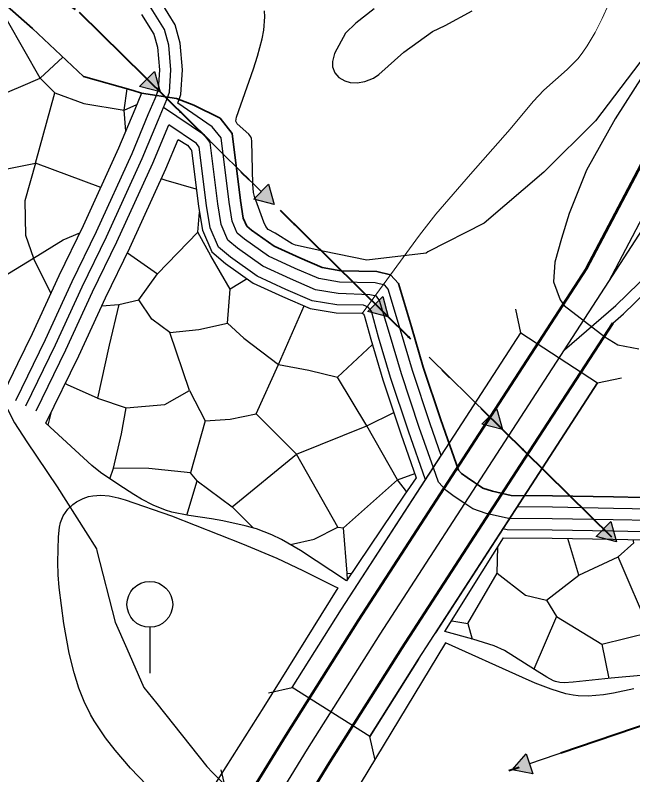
# Model space of a CAD drawing. Extents: x -64005 to -55000, y -89025 to -80000.
# Drawn here: x -57170 to -56631, y -85720 to -85056 of the extents above; entities that cross this region are included whole.
import ezdxf

# ---------------------------------------------------------------- set-up
doc = ezdxf.new("R2010")
doc.units = 0
doc.header["$LTSCALE"] = 32
for name, pattern in [('DASH_DOUBLE_DOT', [9.2, 5, -1.2, 0.3, -1.2, 0.3, -1.2]), ('DOT_DASHED', [7.7, 5, -1.2, 0.3, -1.2]), ('LONG_DASHED', [7.5, 6, -1.5])]:
    doc.linetypes.add(name, pattern=pattern)
for name, color, linetype, lineweight in [('1', 7, 'Continuous', 25), ('18', 7, 'Continuous', 25), ('19', 7, 'Continuous', 25), ('2', 7, 'Continuous', 25), ('20', 7, 'Continuous', 25), ('24', 7, 'Continuous', 25), ('32', 7, 'Continuous', 25), ('39', 7, 'LONG_DASHED', 25), ('53', 7, 'DASH_DOUBLE_DOT', 25), ('6', 7, 'Continuous', 25), ('63', 7, 'DASH_DOUBLE_DOT', 25), ('8', 7, 'Continuous', 25)]:
    doc.layers.add(name, color=color, linetype=linetype, lineweight=lineweight)

msp = doc.modelspace()

# ---------------------------------------------------------------- hatches: boundary and pattern name
at = {"layer": '18'}
for points in [[(-57048.78, -85105.65), (-57043.87, -85123.49), (-57061.77, -85118.83)], [(-56949.08, -85203.94), (-56944.16, -85221.77), (-56962.07, -85217.11)], [(-56849.38, -85302.22), (-56844.46, -85320.05), (-56862.36, -85315.39)], [(-56749.67, -85400.5), (-56744.76, -85418.33), (-56762.66, -85413.67)], [(-56649.97, -85498.78), (-56645.06, -85516.62), (-56662.96, -85511.96)], [(-56718.16, -85719.21), (-56736.3, -85715.61), (-56724.11, -85701.69)]]:
    msp.add_hatch(color=256, dxfattribs=at).paths.add_polyline_path(points)

# ---------------------------------------------------------------- linework, layer by layer
at = {"layer": '1'}
for points in [[(-56856.81, -85051.01), (-56872.74, -85063.31), (-56881.94, -85072.22), (-56891.56, -85089.84), (-56893.31, -85096.85), (-56893.25, -85101.4), (-56891.29, -85106.74), (-56887.61, -85110.79), (-56882.32, -85113.81), (-56877.74, -85115.21), (-56871.7, -85115.63), (-56864.88, -85114.45), (-56857.32, -85111.37), (-56852.81, -85108.17), (-56830.94, -85088.87), (-56805.9, -85070.73), (-56794.67, -85065.43), (-56771.08, -85052.68)], [(-56622.08, -85109.25), (-56646.16, -85147.09), (-56671.38, -85191.82), (-56686.28, -85229.66), (-56693.16, -85251.45), (-56698.89, -85272.09), (-56700.03, -85289.29), (-56694.3, -85305.22), (-56690.86, -85309.93), (-56655.33, -85337.45), (-56643.86, -85344.33), (-56625.52, -85347.77)]]:
    msp.add_lwpolyline(points, dxfattribs=at)
at = {"layer": '18'}
for p, q in [((-57107.96, -85060.31), (-57055.28, -85112.24)), ((-57008.26, -85158.59), (-56955.57, -85210.52)), ((-56908.56, -85256.87), (-56855.87, -85308.81)), ((-56808.85, -85355.15), (-56756.17, -85407.09)), ((-56709.15, -85453.43), (-56656.46, -85505.37)), ((-56651.09, -85686.65), (-56721.14, -85710.45))]:
    msp.add_line(p, q, dxfattribs=at)
at = {"layer": '18', "linetype": 'DOT_DASHED', "lineweight": 40}
for points in [[(-60219.71, -81521.05), (-59978.44, -81794.82), (-59646.58, -82111.37), (-59468.07, -82280.13), (-59415, -82487.84), (-59283.25, -82645.5), (-59128.86, -82841.58), (-58714.75, -83353.72), (-58581.73, -83517.45), (-58506.34, -83610.82), (-58347.94, -83807.01), (-58247.59, -83933.66), (-58191.9, -84001.28), (-58164.58, -84034.46), (-58137.14, -84068.11), (-57960.33, -84286.53), (-57797.76, -84487.35), (-57624.25, -84702.51), (-57366.28, -84880.22), (-57249.59, -84960.27), (-57114.47, -85053.89), (-56518.68, -85641.19), (-56404.54, -85755.57)], [(-56518.68, -85641.19), (-56542.2, -85649.64), (-56829.62, -85747.32), (-56906.3, -85816.09), (-56954.46, -85889.69)]]:
    msp.add_lwpolyline(points, dxfattribs=at)
at = {"layer": '18'}
for points in [[(-57048.78, -85105.65), (-57043.87, -85123.49), (-57061.77, -85118.83)], [(-56949.08, -85203.94), (-56944.16, -85221.77), (-56962.07, -85217.11)], [(-56849.38, -85302.22), (-56844.46, -85320.05), (-56862.36, -85315.39)], [(-56749.67, -85400.5), (-56744.76, -85418.33), (-56762.66, -85413.67)], [(-56649.97, -85498.78), (-56645.06, -85516.62), (-56662.96, -85511.96)], [(-56718.16, -85719.21), (-56736.3, -85715.61), (-56724.11, -85701.69)]]:
    msp.add_lwpolyline(points, close=True, dxfattribs=at)
for centre in [(-57026.06, -85141.04), (-56926.36, -85239.32), (-56826.66, -85337.6), (-56726.95, -85435.88)]:
    msp.add_circle(centre, 0.5, dxfattribs=at)
at = {"layer": '19'}
for p, q in [((-57148.73, -85111.58), (-57128.79, -85093.16)), ((-57148.73, -85111.58), (-57141.48, -85118.73)), ((-57075.38, -85139.48), (-57064.13, -85134.34)), ((-57073.94, -85157.75), (-57075.38, -85139.48)), ((-57095.76, -85206.89), (-57152.61, -85185.67)), ((-57139.25, -85299.32), (-57154.38, -85268.72)), ((-57141.8, -85414.47), (-57138.85, -85403.03)), ((-56863.36, -85415.11), (-56839.65, -85403.5)), ((-56836.51, -85462.25), (-56821.3, -85456.86)), ((-56828.49, -85472.64), (-56836.51, -85462.25)), ((-56980.93, -85486.04), (-56962.64, -85504.35)), ((-56880.53, -85543.76), (-56876.68, -85544.25)), ((-56697.35, -85581.66), (-56717.18, -85627.57)), ((-56774.85, -85587.82), (-56771.1, -85601.38)), ((-56657.73, -85605.89), (-56651.73, -85635.88))]:
    msp.add_line(p, q, dxfattribs=at)
for points in [[(-57601.89, -84950.22), (-57553.03, -84947.6), (-57462.32, -84941.46), (-57401.25, -84940.59), (-57334.95, -84953.69), (-57270.41, -84980.77), (-57211.96, -85018.35), (-57155.26, -85068.15), (-57110.92, -85110.04), (-57067.31, -85122.28), (-57060, -85124.62)], [(-57165.67, -85118.73), (-57148.73, -85111.58), (-57177.35, -85061.36), (-57214.78, -85052.11)], [(-57201.44, -85197.66), (-57177.47, -85190.55), (-57152.61, -85185.67), (-57135.75, -85124.37), (-57141.48, -85118.73)], [(-57198.82, -85118.73), (-57188.57, -85128.36), (-57165.67, -85118.73)], [(-57135.75, -85124.37), (-57110.43, -85133.71), (-57075.38, -85139.48), (-57072.65, -85120.78)], [(-57060, -85124.62), (-57066, -85138.73), (-57080.16, -85172.64), (-57111.04, -85240.43), (-57132.22, -85284.08), (-57155.57, -85334.68), (-57168.42, -85361.02)], [(-57143.62, -85412.8), (-57114.92, -85353.98), (-57091.54, -85303.33), (-57070.32, -85259.59), (-57038.9, -85190.64), (-57028.19, -85164.99)], [(-57028.19, -85164.99), (-57019.79, -85169.91), (-57016.92, -85173.84), (-57016.43, -85174.46), (-57010.35, -85223.55), (-57006.93, -85244.12), (-56998.68, -85263.28), (-56986.65, -85273.39), (-56962.69, -85290.45), (-56936.8, -85302.31), (-56912.88, -85312.62), (-56889.99, -85316.5), (-56867.6, -85316.79), (-56866.37, -85317.27), (-56865.5, -85318.35), (-56859.65, -85339.58), (-56849.21, -85374.95), (-56833.46, -85422.01), (-56820, -85460.58)], [(-57152.61, -85185.67), (-57161.93, -85218.54), (-57161.49, -85248.73), (-57154.38, -85268.72), (-57128.65, -85252.72), (-57113.94, -85246.41)], [(-57012.23, -85208.39), (-57038.53, -85200.77), (-57042.87, -85199.36)], [(-57072.48, -85264.05), (-57046.09, -85282.48), (-57011.02, -85246.06), (-57009.53, -85228.51)], [(-56967.91, -85286.73), (-56982.6, -85295.81), (-56999.48, -85266.5), (-57011.02, -85246.06)], [(-57218.75, -85252.28), (-57180.58, -85284.71), (-57154.38, -85268.72)], [(-57094.81, -85310.41), (-57079.81, -85309.13), (-57062.5, -85305.14), (-57046.09, -85282.48)], [(-57035.43, -85333.56), (-57010.13, -85330.9), (-56984.83, -85325.57), (-56982.6, -85295.81)], [(-57098.46, -85390.86), (-57073.6, -85399.3), (-57039.86, -85396.63), (-57018.11, -85384.2), (-57035.43, -85333.56), (-57050.97, -85322.02), (-57062.5, -85305.14)], [(-57168.42, -85361.02), (-57180.24, -85385.29), (-57180.76, -85386), (-57182.33, -85386.79), (-57184.36, -85386.94), (-57188.56, -85386.47), (-57203.69, -85384.13), (-57211.24, -85382.22), (-57224.65, -85377.91), (-57231.04, -85375.21), (-57237.1, -85371.77), (-57239.97, -85369.7), (-57246.78, -85363.61), (-57258.88, -85350.29), (-57265.1, -85343.86), (-57268.45, -85340.88), (-57305.12, -85310.34)], [(-57079.81, -85309.13), (-57088.25, -85344.67), (-57098.46, -85390.86), (-57124.2, -85379.75), (-57126.73, -85378.19)], [(-56984.83, -85325.57), (-56970.63, -85338.44), (-56940.44, -85361.54), (-56917.94, -85310.44)], [(-56940.44, -85361.54), (-56913.8, -85366.43), (-56888.94, -85372.65), (-56858.3, -85344.14)], [(-57004.48, -85410.7), (-56982.7, -85409.39), (-56959.79, -85404.54), (-56940.44, -85361.54)], [(-56959.79, -85404.54), (-56924.57, -85439.78), (-56863.36, -85415.11), (-56888.94, -85372.65)], [(-57018.11, -85384.2), (-57004.48, -85410.7), (-57017.25, -85456.09), (-57053.79, -85452.56), (-57084.61, -85452.12)], [(-56743.8, -85512.94), (-56701.41, -85513.31), (-56648.29, -85514.22), (-56596.06, -85515.25), (-56528.09, -85510.02), (-56506.06, -85504), (-56486.03, -85495.71), (-56453.13, -85481.32), (-56427.71, -85468.3), (-56399.82, -85450.52), (-56378.42, -85435.67), (-56355.06, -85418.13), (-56323.39, -85392.77), (-56313.95, -85388.47), (-56302.98, -85385.23), (-56281.81, -85386.1), (-56274.99, -85386.85)], [(-57087.85, -85461.45), (-57084.61, -85452.12), (-57077.57, -85422.16), (-57073.6, -85399.3)], [(-56880.89, -85550.52), (-56921.31, -85524.1), (-56932.17, -85517.53), (-56937.76, -85514.52), (-56946.36, -85510.4), (-56959.72, -85505.2), (-56969.44, -85502.36), (-56989.12, -85498), (-56998.96, -85496.25), (-57018.79, -85493.53), (-57033.53, -85490.51), (-57039.1, -85488.8), (-57049.84, -85484.47), (-57060.17, -85479.16), (-57066.89, -85475.23), (-57080.04, -85466.8), (-57096.03, -85455.84), (-57103.45, -85449.7), (-57143.62, -85412.8)], [(-56888.46, -85503.67), (-56883.62, -85504.11), (-56836.51, -85462.25), (-56863.36, -85415.11)], [(-57011.53, -85463.14), (-56980.93, -85486.04), (-56924.57, -85439.78)], [(-56929.96, -85518.87), (-56909.16, -85514.25), (-56888.46, -85503.67), (-56924.57, -85439.78)], [(-57020.51, -85493.18), (-57011.53, -85463.14), (-57017.25, -85456.09)], [(-56820, -85460.58), (-56830.65, -85475.7), (-56880.89, -85550.52)], [(-56880.23, -85549.53), (-56880.53, -85543.76), (-56883.62, -85504.11)], [(-56794.93, -85594.82), (-56762.49, -85542.82), (-56743.8, -85512.94)], [(-56749.31, -85543.76), (-56724.65, -85563.15), (-56706.16, -85567.56), (-56677.98, -85545.52), (-56687.67, -85513.55)], [(-56677.98, -85545.52), (-56643.62, -85529.66), (-56629.98, -85517.33), (-56630.61, -85514.57)], [(-56789.05, -85585.4), (-56774.85, -85587.82), (-56749.31, -85543.76), (-56748.83, -85520.98)], [(-56706.16, -85567.56), (-56697.35, -85581.66), (-56657.73, -85605.89), (-56615.45, -85595.31), (-56643.62, -85529.66)], [(-56620.63, -85632.98), (-56649.74, -85635.68), (-56683.04, -85638.99), (-56690.69, -85639.61), (-56694.52, -85639.43), (-56698.29, -85638.57), (-56700.15, -85637.79), (-56705.98, -85634.61), (-56716.66, -85627.89), (-56743.06, -85611.39), (-56751.94, -85607.31), (-56770.67, -85601.5), (-56794.93, -85594.82)]]:
    msp.add_lwpolyline(points, dxfattribs=at)
at = {"layer": '2'}
msp.add_line((-56690.51, -85348.62), (-56651.87, -85289.02), dxfattribs=at)
for points in [[(-56651.87, -85289.02), (-56527.07, -85052.14), (-56510.02, -85014.87), (-56489.94, -84963.67), (-56477.82, -84926.22), (-56466.26, -84885.26), (-56457.93, -84844.77), (-56452.81, -84813.86), (-56448.08, -84776.32), (-56445.05, -84736.22), (-56443.72, -84695.07), (-56444.68, -84654.87), (-56451.32, -84585.75), (-56460.81, -84531.9), (-56470.09, -84492.17), (-56485.26, -84441.35), (-56499.67, -84401.82), (-56515.41, -84363.33), (-56538.73, -84316.5), (-56562.24, -84276.4), (-56583.28, -84243.79), (-56608.11, -84209.47), (-56649.44, -84159.51), (-56687.54, -84119.88)], [(-56651.87, -85289.02), (-56565.58, -85155.95), (-56459.47, -84987.2), (-56353.21, -84821.87)], [(-56777.62, -85482.96), (-56749.74, -85439.97), (-56690.51, -85348.62)], [(-57157.1, -86133.75), (-57139.63, -86092.56), (-57080.9, -85979.18), (-57006.26, -85846.28), (-56914.95, -85697.45), (-56851.67, -85597.15), (-56777.62, -85482.96)]]:
    msp.add_lwpolyline(points, dxfattribs=at)
at = {"layer": '2', "lineweight": 13}
msp.add_lwpolyline([(-56867.32, -85316.9), (-56842.58, -85283.15), (-56817.26, -85248.6), (-56803.01, -85230.37), (-56772.77, -85195.28), (-56737.88, -85155.94), (-56717.96, -85131.7), (-56708.55, -85121.95), (-56688.05, -85103.99), (-56678.56, -85094.25), (-56674.36, -85088.86), (-56670.55, -85083.19), (-56663.7, -85071.49), (-56657.62, -85059.41), (-56646.44, -85034.68), (-56642.37, -85026), (-56633.98, -85008.73), (-56628.22, -84995.63), (-56623.65, -84982.17), (-56622.01, -84975.24), (-56616.86, -84949.19)], dxfattribs=at)
at = {"layer": '2', "lineweight": 53}
for points in [[(-56671.3, -85277.64), (-56547.27, -85042.21)], [(-57327.26, -86568.99), (-57285.71, -86411.08), (-57264.35, -86344.85), (-57227.27, -86241.52), (-57160.01, -86082.98), (-57100.7, -85968.49), (-57025.67, -85834.88), (-56934.05, -85685.56), (-56870.62, -85585.03), (-56768.62, -85427.73), (-56671.3, -85277.64)], [(-57283.1, -86577.69), (-57264.71, -86498.28), (-57242.89, -86424.9), (-57221.75, -86359.35), (-57185.35, -86257.92), (-57119.25, -86102.14), (-57061.1, -85989.87), (-56986.85, -85857.68), (-56895.85, -85709.34), (-56832.72, -85609.27), (-56729.31, -85449.82), (-56648.36, -85325.44)]]:
    msp.add_lwpolyline(points, dxfattribs=at)
at = {"layer": '20'}
for points in [[(-56949.03, -85648.39), (-56928.34, -85643.71), (-56885.23, -85575.39), (-56783.3, -85418.21), (-56728.7, -85334), (-56733.12, -85313.25)], [(-56856, -85707.09), (-56860.68, -85686.4), (-56818.11, -85618.91), (-56716.18, -85461.73), (-56661.57, -85377.52), (-56640.83, -85373.1)], [(-57184.19, -86095.44), (-57175.15, -86074.16), (-57115.78, -85959.59), (-57040.35, -85825.36), (-56985.7, -85736.29), (-56990.65, -85715.66)]]:
    msp.add_lwpolyline(points, dxfattribs=at)
at = {"layer": '24'}
for points in [[(-56564.77, -85018.65), (-56663.36, -85148.7), (-56708.49, -85193.44), (-56760.71, -85237.98), (-56810.06, -85263.12), (-56811.23, -85264.2), (-56863.08, -85270.31), (-56901.74, -85262.7), (-56925.55, -85257.42), (-56928.41, -85256.2), (-56943.23, -85246.76), (-56949.34, -85243.52), (-56951.59, -85241.1), (-56953.27, -85237.2), (-56961.29, -85214.69), (-56962.21, -85211.26), (-56962.91, -85204.17), (-56963.72, -85166.44), (-56964.11, -85164.23), (-56964.68, -85162.82), (-56966.42, -85160.24), (-56976.5, -85151.43), (-56977.63, -85148.89), (-56977.09, -85145.4), (-56962.23, -85103.38), (-56958.64, -85092.31), (-56954.69, -85077.23), (-56953.28, -85069.44), (-56952.41, -85057.77), (-56952.63, -85052.66)], [(-57019.51, -85765.49), (-57040.95, -85744.11), (-57069.73, -85714.08), (-57083.14, -85698.5), (-57091.55, -85687.55), (-57101.34, -85672.95), (-57104.59, -85667.38), (-57110.22, -85655.99), (-57114.86, -85644.31), (-57119.05, -85631), (-57123.28, -85613.65), (-57128.04, -85587.82), (-57132.12, -85556.38), (-57132.88, -85545.38), (-57133.17, -85534.33), (-57132.63, -85512.25), (-57131.78, -85503.76), (-57130.86, -85499.63), (-57128.49, -85493.64), (-57124.54, -85487.98), (-57120.2, -85483.91), (-57116.84, -85481.52), (-57111.08, -85478.55), (-57106.35, -85477.01)], [(-57106.35, -85477.01), (-57102.76, -85476.28), (-57095.52, -85475.81), (-57088.3, -85476.43), (-57080.44, -85478.08), (-57074.38, -85479.89), (-57034, -85493.77), (-56971.77, -85518.21), (-56941.94, -85530.81), (-56919.23, -85541.52), (-56891.63, -85555.11), (-56888.44, -85556.7), (-56953.25, -85660.7), (-57019.51, -85765.49)], [(-56794.47, -85604.65), (-56875.64, -85738.94)], [(-56630.05, -85644.83), (-56647.6, -85648.69), (-56656.5, -85650.14), (-56669.83, -85651.22), (-56678.61, -85650.94), (-56682.95, -85650.43), (-56689.37, -85649.15), (-56702.19, -85645.32), (-56716.17, -85640), (-56727.12, -85635.13), (-56794.47, -85604.65)]]:
    msp.add_lwpolyline(points, dxfattribs=at)
at = {"layer": '32'}
msp.add_line((-57052.88, -85591.09), (-57052.88, -85631.09), dxfattribs=at)
msp.add_circle((-57052.88, -85571.09), 20, dxfattribs=at)
at = {"layer": '39'}
for points in [[(-57040.79, -85136.97), (-57037.9, -85130.16), (-57035.74, -85123.67), (-57034.45, -85104.2), (-57036.18, -85082.56), (-57040.07, -85069.04), (-57051.53, -85050.44), (-57058.89, -85038.76), (-57062.78, -85022.54), (-57064.3, -85001.77), (-57064.73, -84977.54), (-57065.16, -84967.16), (-57066.24, -84958.94), (-57069.92, -84949.21), (-57075.76, -84943.58), (-57080.73, -84939.04), (-57084.64, -84929.73), (-57086.81, -84914.32), (-57088.43, -84900.48), (-57090.38, -84893.56), (-57093.38, -84889.1)], [(-57161.21, -85397.55), (-57135.25, -85344.33), (-57111.88, -85293.71), (-57090.68, -85250.01), (-57059.53, -85181.64), (-57045.26, -85147.47), (-57040.79, -85136.97)], [(-56805.06, -85451.78), (-56817.38, -85416.52), (-56832.99, -85369.85), (-56843.4, -85334.59), (-56852.29, -85305.69), (-56854.84, -85301.92), (-56860.74, -85300.66), (-56888.17, -85299.57), (-56908.02, -85296.2), (-56929.9, -85286.77), (-56954.14, -85275.66), (-56976.24, -85259.93), (-56984.66, -85252.86), (-56990.49, -85239.29), (-56993.52, -85221.1), (-57000.14, -85167.66), (-57005.19, -85161.26), (-57040.79, -85136.97)], [(-56102.39, -85312.01), (-56110.6, -85316.91), (-56234.75, -85365.44), (-56250.57, -85370.49), (-56258.98, -85371.5), (-56280.53, -85369.14), (-56305.1, -85368.13), (-56319.91, -85372.51), (-56332.36, -85378.18), (-56365.48, -85404.7), (-56388.37, -85421.88), (-56409.24, -85436.36), (-56436.17, -85453.53), (-56460.42, -85465.95), (-56492.69, -85480.07), (-56511.57, -85487.88), (-56531.01, -85493.19), (-56596.55, -85498.23), (-56647.98, -85497.22), (-56701.19, -85496.31), (-56738.41, -85495.99)], [(-56777.62, -85482.96), (-56786.88, -85476.79), (-56793.95, -85471.73), (-56800.68, -85464.33), (-56805.06, -85451.78)], [(-56738.41, -85495.99), (-56739.42, -85495.98), (-56758.94, -85491.6), (-56770.72, -85487.56), (-56777.62, -85482.96)]]:
    msp.add_lwpolyline(points, dxfattribs=at)
at = {"layer": '39', "linetype": 'Continuous'}
msp.add_lwpolyline([(-56690.51, -85348.62), (-56645.7, -85309.93), (-56575.41, -85241.81), (-56511.69, -85169.75), (-56473.04, -85124.24), (-56443.1, -85085.18), (-56420.74, -85052.38), (-56394.59, -85004.97), (-56370.72, -84955.3), (-56356.7, -84918.71), (-56354.26, -84911.25)], dxfattribs=at)
at = {"layer": '53'}
msp.add_lwpolyline([(-57324.36, -85346.08), (-57295.61, -85337), (-57287.22, -85338.8), (-57276.73, -85345.4), (-57262.94, -85356.2), (-57240.45, -85373.89), (-57209.58, -85393.39), (-57191.89, -85398.49), (-57177.2, -85400.59), (-57171.2, -85412.54), (-57160.19, -85429.26), (-57133.91, -85468.51), (-57109.14, -85507.38), (-57099.51, -85522.54), (-57099.04, -85524.24), (-57083.1, -85586.62), (-57072.89, -85609.78), (-57058.21, -85643.58), (-57046.69, -85657.8), (-57003.08, -85712.77), (-56998.03, -85717.98), (-56975.93, -85739.62)], dxfattribs=at)
at = {"layer": '6', "lineweight": 35}
for points in [[(-57389.29, -84942.95), (-57334.95, -84953.69), (-57270.41, -84980.77), (-57211.96, -85018.35), (-57155.26, -85068.15), (-57110.92, -85110.04), (-57067.31, -85122.28), (-57060, -85124.62)], [(-56842.58, -85283.15), (-56854.62, -85280.39), (-56886.02, -85279.65), (-56902.3, -85276.88), (-56921.78, -85268.49), (-56944.08, -85258.26), (-56964, -85244.09), (-56968.16, -85240.6), (-56971.15, -85233.62), (-56973.72, -85218.22), (-56980.98, -85159.66), (-56991.39, -85146.46), (-57014.3, -85135.12), (-57029.49, -85129.34), (-57060, -85124.62)], [(-56597.13, -85478.21), (-56647.62, -85477.22), (-56700.93, -85476.31), (-56737.12, -85476), (-56753.49, -85472.32), (-56761.78, -85469.48), (-56775.52, -85460.33), (-56780.58, -85456.71), (-56783.14, -85453.89), (-56798.46, -85410.05), (-56813.91, -85363.85), (-56824.29, -85328.68), (-56835.56, -85290.86), (-56842.58, -85283.15)]]:
    msp.add_lwpolyline(points, dxfattribs=at)
at = {"layer": '6'}
msp.add_lwpolyline([(-56648.36, -85325.44), (-56638.95, -85317.31), (-56568.17, -85248.72)], dxfattribs=at)
at = {"layer": '63'}
msp.add_lwpolyline([(-56928.34, -85643.71), (-56885.23, -85575.39), (-56783.3, -85418.21), (-56728.7, -85334), (-56661.57, -85377.52), (-56716.18, -85461.73), (-56818.11, -85618.91), (-56860.68, -85686.4)], close=True, dxfattribs=at)
at = {"layer": '8'}
for points in [[(-57028.41, -85133.31), (-57025.85, -85125.61), (-57024.42, -85104.13), (-57026.29, -85080.76), (-57030.84, -85064.96), (-57043.04, -85045.15), (-57049.55, -85034.82), (-57052.87, -85021), (-57054.31, -85001.32), (-57054.73, -84977.24), (-57055.19, -84966.3), (-57056.48, -84956.49), (-57061.37, -84943.57), (-57068.93, -84936.29), (-57072.37, -84933.14), (-57074.92, -84927.06), (-57076.89, -84913.04), (-57078.59, -84898.53), (-57081.19, -84889.31), (-57086.01, -84882.13)], [(-56798.18, -85441.16), (-56807.92, -85413.29), (-56823.45, -85366.85), (-56833.88, -85331.52), (-56844.51, -85295.85), (-56847.58, -85292.41), (-56855.94, -85290.36), (-56886.98, -85289.63), (-56905.16, -85286.54), (-56925.84, -85277.63), (-56949.11, -85266.96), (-56970.12, -85252.01), (-56976.41, -85246.73), (-56980.82, -85236.45), (-56983.62, -85219.66), (-56990.56, -85163.66), (-56998.29, -85153.86), (-57028.41, -85133.31)], [(-57152.22, -85401.93), (-57126.21, -85348.62), (-57102.84, -85297.98), (-57081.63, -85254.27), (-57050.36, -85185.64), (-57036.36, -85152.11)], [(-56100.36, -85322.8), (-56104.88, -85325.37), (-56231.39, -85374.86), (-56248.43, -85380.31), (-56258.93, -85381.57), (-56281.28, -85379.12), (-56303.85, -85378.19), (-56316.4, -85381.9), (-56327.08, -85386.76), (-56359.35, -85412.6), (-56382.52, -85429.99), (-56403.7, -85444.69), (-56431.19, -85462.22), (-56456.13, -85474.99), (-56488.77, -85489.27), (-56508.33, -85497.36), (-56529.29, -85503.09), (-56596.26, -85508.24), (-56648.16, -85507.22), (-56701.32, -85506.31), (-56740.57, -85505.97), (-56744.32, -85505.13)]]:
    msp.add_lwpolyline(points, dxfattribs=at)
at = {"layer": '8', "linetype": 'LONG_DASHED'}
for points in [[(-57060.02, -85055.73), (-57049.3, -85073.12), (-57046.07, -85084.37), (-57044.48, -85104.28), (-57045.63, -85121.73), (-57047.26, -85126.62), (-57048.51, -85129.56), (-57054.48, -85143.59), (-57068.7, -85177.64), (-57099.73, -85245.75), (-57120.92, -85289.43), (-57144.28, -85340.04), (-57170.2, -85393.17)], [(-56811.95, -85462.39), (-56826.84, -85419.75), (-56842.53, -85372.85), (-56852.92, -85337.66), (-56859.14, -85315.07), (-56862.1, -85311.43), (-56866.23, -85309.81), (-56889.36, -85309.51), (-56910.88, -85305.86), (-56933.96, -85295.91), (-56959.17, -85284.36), (-56982.36, -85267.85), (-56992.91, -85258.99), (-57000.16, -85242.13), (-57003.42, -85222.54), (-57009.72, -85171.66), (-57012.09, -85168.66), (-57036.36, -85152.11)], [(-56106.25, -85302.5), (-56117.69, -85308.44), (-56238.11, -85356.02), (-56252.71, -85360.67), (-56259.03, -85361.43), (-56279.78, -85359.16), (-56306.35, -85358.07), (-56323.42, -85363.12), (-56337.64, -85369.6), (-56371.61, -85396.8), (-56394.22, -85413.77), (-56414.78, -85428.03), (-56441.15, -85444.84), (-56464.71, -85456.91), (-56496.61, -85470.87), (-56514.81, -85478.4), (-56532.73, -85483.29), (-56596.84, -85488.22), (-56647.8, -85487.22), (-56701.06, -85486.31), (-56731.94, -85486.04)]]:
    msp.add_lwpolyline(points, dxfattribs=at)

doc.saveas('drawing.dxf')
